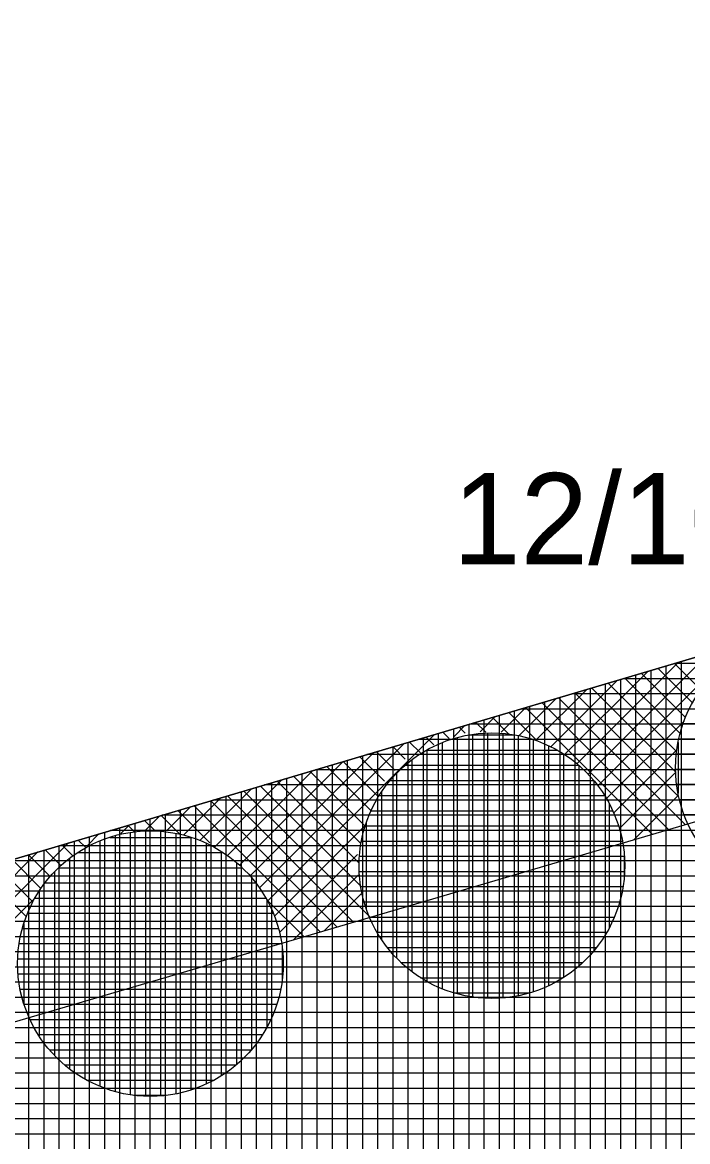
# Model space of a CAD drawing. Extents: x -565346 to -564154, y -1097386 to -1095620.
# Drawn here: x -564363.35 to -564354.59, y -1095657.48 to -1095642.73 of the extents above; entities that cross this region are included whole.
import ezdxf

# ---------------------------------------------------------------- set-up
doc = ezdxf.new("R2010")
doc.units = 0
for name, color, linetype in [('Vrstva 13', 7, 'Continuous'), ('Vrstva 40', 7, 'Continuous'), ('Vrstva 41', 7, 'Continuous'), ('Vrstva 42', 7, 'Continuous'), ('Vrstva 43', 7, 'Continuous'), ('Vrstva 44', 7, 'Continuous')]:
    doc.layers.add(name, color=color, linetype=linetype)

msp = doc.modelspace()

# ---------------------------------------------------------------- linework, layer by layer
at = {"layer": 'Vrstva 13'}
msp.add_line((-564394.52, -1095662.95), (-564326.21, -1095642.73), dxfattribs=at)
at = {"layer": 'Vrstva 41'}
for p, q in [((-564355.767, -1095652.79), (-564353.905, -1095650.928)), ((-564355.897, -1095652.637), (-564354.307, -1095651.047)), ((-564356.043, -1095652.5), (-564354.709, -1095651.166)), ((-564354.411, -1095651.526), (-564354.757, -1095651.18)), ((-564356.206, -1095652.38), (-564355.111, -1095651.285)), ((-564354.685, -1095652.101), (-564355.412, -1095651.374)), ((-564354.613, -1095651.89), (-564355.194, -1095651.309)), ((-564354.521, -1095651.699), (-564354.975, -1095651.245)), ((-564356.579, -1095652.187), (-564355.914, -1095651.523)), ((-564356.386, -1095652.277), (-564355.512, -1095651.404)), ((-564354.743, -1095652.608), (-564355.848, -1095651.503)), ((-564354.731, -1095652.338), (-564355.63, -1095651.438)), ((-564356.817, -1095652.143), (-564356.316, -1095651.641)), ((-564354.616, -1095653.301), (-564356.285, -1095651.632)), ((-564354.703, -1095652.931), (-564356.067, -1095651.568)), ((-564357.044, -1095652.086), (-564356.718, -1095651.76)), ((-564356.566, -1095652.199), (-564356.94, -1095651.826)), ((-564355.053, -1095653.429), (-564356.721, -1095651.761)), ((-564354.835, -1095653.365), (-564356.503, -1095651.697)), ((-564357.246, -1095652.086), (-564357.376, -1095651.955)), ((-564357.32, -1095652.08), (-564357.119, -1095651.879)), ((-564356.944, -1095652.104), (-564357.158, -1095651.891)), ((-564355.654, -1095652.96), (-564354.632, -1095651.937)), ((-564360.119, -1095654.313), (-564357.923, -1095652.117)), ((-564357.728, -1095652.168), (-564357.812, -1095652.084)), ((-564357.661, -1095652.139), (-564357.521, -1095651.998)), ((-564357.517, -1095652.097), (-564357.594, -1095652.02)), ((-564360.226, -1095654.137), (-564358.325, -1095652.236)), ((-564358.106, -1095652.356), (-564358.249, -1095652.214)), ((-564357.93, -1095652.25), (-564358.031, -1095652.149)), ((-564360.35, -1095653.978), (-564358.726, -1095652.355)), ((-564358.581, -1095652.731), (-564358.904, -1095652.407)), ((-564358.439, -1095652.589), (-564358.685, -1095652.343)), ((-564358.308, -1095652.438), (-564358.467, -1095652.278)), ((-564355.559, -1095653.147), (-564354.728, -1095652.316)), ((-564360.49, -1095653.836), (-564359.128, -1095652.474)), ((-564358.757, -1095653.12), (-564359.34, -1095652.537)), ((-564358.659, -1095652.935), (-564359.122, -1095652.472)), ((-564360.821, -1095653.601), (-564359.932, -1095652.712)), ((-564360.647, -1095653.71), (-564359.53, -1095652.593)), ((-564358.89, -1095653.553), (-564359.777, -1095652.666)), ((-564358.835, -1095653.324), (-564359.558, -1095652.601)), ((-564355.484, -1095653.355), (-564354.743, -1095652.614)), ((-564361.013, -1095653.51), (-564360.334, -1095652.831)), ((-564358.769, -1095654.522), (-564360.431, -1095652.86)), ((-564358.893, -1095654.115), (-564360.213, -1095652.795)), ((-564358.914, -1095653.811), (-564359.995, -1095652.73)), ((-564361.218, -1095653.432), (-564360.735, -1095652.95)), ((-564359.206, -1095654.651), (-564360.868, -1095652.989)), ((-564358.988, -1095654.586), (-564360.65, -1095652.924)), ((-564355.289, -1095653.499), (-564354.706, -1095652.916)), ((-564361.444, -1095653.376), (-564361.137, -1095653.069)), ((-564360.881, -1095653.541), (-564361.304, -1095653.118)), ((-564359.425, -1095654.715), (-564361.086, -1095653.053)), ((-564361.603, -1095653.385), (-564361.741, -1095653.247)), ((-564361.731, -1095653.379), (-564361.539, -1095653.187)), ((-564361.278, -1095653.427), (-564361.523, -1095653.183)), ((-564360.03, -1095654.507), (-564358.821, -1095653.299)), ((-564362.499, -1095653.581), (-564362.342, -1095653.425)), ((-564362.052, -1095653.418), (-564361.941, -1095653.306)), ((-564361.874, -1095653.397), (-564361.959, -1095653.312)), ((-564364.914, -1095655.714), (-564362.744, -1095653.544)), ((-564362.688, -1095653.715), (-564362.832, -1095653.57)), ((-564362.515, -1095653.605), (-564362.614, -1095653.506)), ((-564365.022, -1095655.539), (-564363.146, -1095653.663)), ((-564362.984, -1095653.984), (-564363.269, -1095653.699)), ((-564362.844, -1095653.841), (-564363.05, -1095653.635)), ((-564359.963, -1095654.723), (-564358.935, -1095653.695)), ((-564363.301, -1095654.515), (-564363.923, -1095653.893)), ((-564363.213, -1095654.32), (-564363.705, -1095653.829)), ((-564363.107, -1095654.144), (-564363.487, -1095653.764)), ((-564359.775, -1095654.818), (-564358.924, -1095653.966)), ((-564364.824, -1095655.907), (-564363.214, -1095654.296)), ((-564359.643, -1095654.779), (-564360.13, -1095654.293)), ((-564359.374, -1095654.7), (-564358.887, -1095654.213))]:
    msp.add_line(p, q, dxfattribs=at)
at = {"layer": 'Vrstva 42'}
msp.add_lwpolyline([(-564707.989, -1095755.399), (-564707.577, -1095757.356), (-564692.663, -1095754.203), (-564630.833, -1095733.073), (-564590.007, -1095716.981), (-564573.006, -1095706.742), (-564516.181, -1095692.846), (-564453.911, -1095679.516), (-564393.952, -1095664.868), (-564326.83, -1095645.13), (-564326.21, -1095642.73), (-564394.52, -1095662.95), (-564454.33, -1095677.56), (-564516.6, -1095690.89), (-564574.04, -1095705.03), (-564590.74, -1095715.12), (-564631.48, -1095731.18), (-564693.31, -1095752.31)], close=True, dxfattribs=at)
at = {"layer": 'Vrstva 43'}
for p, q in [((-564354.87, -1095651.213), (-564354.87, -1095670.589)), ((-564327.768, -1095651.18), (-564354.757, -1095651.18)), ((-564354.67, -1095651.154), (-564354.67, -1095670.523)), ((-564327.804, -1095651.38), (-564355.433, -1095651.38)), ((-564355.27, -1095651.332), (-564355.27, -1095670.722)), ((-564355.07, -1095651.273), (-564355.07, -1095670.656)), ((-564355.87, -1095651.509), (-564355.87, -1095670.922)), ((-564355.67, -1095651.45), (-564355.67, -1095670.855)), ((-564355.47, -1095651.391), (-564355.47, -1095670.789)), ((-564356.27, -1095651.628), (-564356.27, -1095671.055)), ((-564327.841, -1095651.58), (-564356.108, -1095651.58)), ((-564356.07, -1095651.569), (-564356.07, -1095670.988)), ((-564356.87, -1095651.805), (-564356.87, -1095671.254)), ((-564327.878, -1095651.78), (-564356.784, -1095651.78)), ((-564356.67, -1095651.746), (-564356.67, -1095671.188)), ((-564356.47, -1095651.687), (-564356.47, -1095671.121)), ((-564357.27, -1095651.924), (-564357.27, -1095671.387)), ((-564357.07, -1095651.865), (-564357.07, -1095671.32)), ((-564357.87, -1095652.101), (-564357.87, -1095671.586)), ((-564357.67, -1095652.042), (-564357.67, -1095671.52)), ((-564357.47, -1095651.983), (-564357.47, -1095671.453)), ((-564327.915, -1095651.98), (-564357.46, -1095651.98)), ((-564358.27, -1095652.22), (-564358.27, -1095671.719)), ((-564327.952, -1095652.18), (-564358.135, -1095652.18)), ((-564358.07, -1095652.161), (-564358.07, -1095671.653)), ((-564358.87, -1095652.397), (-564358.87, -1095671.919)), ((-564327.989, -1095652.38), (-564358.811, -1095652.38)), ((-564358.67, -1095652.338), (-564358.67, -1095671.852)), ((-564358.47, -1095652.279), (-564358.47, -1095671.786)), ((-564359.27, -1095652.516), (-564359.27, -1095672.052)), ((-564359.07, -1095652.457), (-564359.07, -1095671.985)), ((-564359.87, -1095652.693), (-564359.87, -1095672.251)), ((-564359.67, -1095652.634), (-564359.67, -1095672.185)), ((-564328.026, -1095652.58), (-564359.487, -1095652.58)), ((-564359.47, -1095652.575), (-564359.47, -1095672.118)), ((-564360.27, -1095652.812), (-564360.27, -1095672.384)), ((-564328.063, -1095652.78), (-564360.162, -1095652.78)), ((-564360.07, -1095652.753), (-564360.07, -1095672.318)), ((-564360.87, -1095652.989), (-564360.87, -1095672.583)), ((-564328.099, -1095652.98), (-564360.838, -1095652.98)), ((-564360.67, -1095652.93), (-564360.67, -1095672.517)), ((-564360.47, -1095652.871), (-564360.47, -1095672.451)), ((-564361.27, -1095653.108), (-564361.27, -1095672.698)), ((-564361.07, -1095653.049), (-564361.07, -1095672.646)), ((-564361.87, -1095653.285), (-564361.87, -1095672.855)), ((-564361.67, -1095653.226), (-564361.67, -1095672.803)), ((-564328.136, -1095653.18), (-564361.514, -1095653.18)), ((-564361.47, -1095653.167), (-564361.47, -1095672.75)), ((-564362.27, -1095653.404), (-564362.27, -1095672.96)), ((-564328.173, -1095653.38), (-564362.189, -1095653.38)), ((-564362.07, -1095653.345), (-564362.07, -1095672.907)), ((-564362.87, -1095653.581), (-564362.87, -1095673.116)), ((-564328.21, -1095653.58), (-564362.865, -1095653.58)), ((-564362.67, -1095653.522), (-564362.67, -1095673.064)), ((-564362.47, -1095653.463), (-564362.47, -1095673.012)), ((-564363.27, -1095653.7), (-564363.27, -1095673.221)), ((-564363.07, -1095653.641), (-564363.07, -1095673.169)), ((-564328.247, -1095653.78), (-564363.541, -1095653.78)), ((-564328.284, -1095653.98), (-564364.216, -1095653.98)), ((-564328.321, -1095654.18), (-564364.892, -1095654.18)), ((-564328.357, -1095654.38), (-564365.568, -1095654.38)), ((-564328.394, -1095654.58), (-564366.243, -1095654.58)), ((-564328.431, -1095654.78), (-564366.919, -1095654.78)), ((-564328.468, -1095654.98), (-564367.595, -1095654.98)), ((-564328.505, -1095655.18), (-564368.27, -1095655.18)), ((-564328.542, -1095655.38), (-564368.946, -1095655.38)), ((-564328.579, -1095655.58), (-564369.622, -1095655.58)), ((-564328.616, -1095655.78), (-564370.297, -1095655.78)), ((-564328.652, -1095655.98), (-564370.973, -1095655.98)), ((-564328.689, -1095656.18), (-564371.649, -1095656.18)), ((-564328.726, -1095656.38), (-564372.324, -1095656.38)), ((-564328.763, -1095656.58), (-564373, -1095656.58)), ((-564328.8, -1095656.78), (-564373.676, -1095656.78)), ((-564328.837, -1095656.98), (-564374.351, -1095656.98)), ((-564328.874, -1095657.18), (-564375.027, -1095657.18)), ((-564328.91, -1095657.38), (-564375.703, -1095657.38))]:
    msp.add_line(p, q, dxfattribs=at)
msp.add_lwpolyline([(-564584.17, -1095730.99), (-564361.01, -1095672.63), (-564329.81, -1095662.26), (-564326.21, -1095642.73), (-564394.52, -1095662.95), (-564454.33, -1095677.56), (-564516.6, -1095690.89), (-564574.04, -1095705.03), (-564590.74, -1095715.12), (-564631.48, -1095731.18), (-564693.31, -1095752.31), (-564772.2, -1095768.91), (-564879.81, -1095788.15), (-565039.47, -1095811.86), (-565040.85, -1095849.94), (-565025.81, -1095848.33), (-565025.24, -1095824.91), (-564877.52, -1095802.97), (-564694, -1095767.75), (-564603.8, -1095739.23), (-564594.74, -1095734.52)], close=True, dxfattribs=at)
at = {"layer": 'Vrstva 44'}
for p, q in [((-564354.644, -1095651.97), (-564351.346, -1095651.97)), ((-564357.462, -1095652.12), (-564356.875, -1095652.12)), ((-564357.42, -1095652.115), (-564357.42, -1095655.574)), ((-564357.22, -1095652.097), (-564357.22, -1095655.593)), ((-564357.02, -1095652.102), (-564357.02, -1095655.587)), ((-564357.82, -1095652.223), (-564357.82, -1095655.466)), ((-564357.62, -1095652.155), (-564357.62, -1095655.533)), ((-564356.82, -1095652.129), (-564356.82, -1095655.558)), ((-564356.62, -1095652.182), (-564356.62, -1095655.505)), ((-564356.42, -1095652.262), (-564356.42, -1095655.427)), ((-564354.71, -1095652.22), (-564354.71, -1095652.888)), ((-564354.7, -1095652.17), (-564351.287, -1095652.17)), ((-564358.02, -1095652.32), (-564358.02, -1095655.368)), ((-564358.02, -1095652.32), (-564356.307, -1095652.32)), ((-564356.22, -1095652.372), (-564356.22, -1095655.316)), ((-564354.732, -1095652.37), (-564351.255, -1095652.37)), ((-564358.306, -1095652.52), (-564356.022, -1095652.52)), ((-564358.22, -1095652.449), (-564358.22, -1095655.238)), ((-564356.02, -1095652.522), (-564356.02, -1095655.166)), ((-564358.42, -1095652.628), (-564358.42, -1095655.06)), ((-564354.742, -1095652.57), (-564351.246, -1095652.57)), ((-564358.503, -1095652.72), (-564355.823, -1095652.72)), ((-564355.82, -1095652.724), (-564355.82, -1095654.961)), ((-564354.73, -1095652.77), (-564351.26, -1095652.77)), ((-564358.649, -1095652.92), (-564355.68, -1095652.92)), ((-564358.62, -1095652.876), (-564358.62, -1095654.812)), ((-564354.693, -1095652.97), (-564351.296, -1095652.97)), ((-564358.757, -1095653.12), (-564355.572, -1095653.12)), ((-564355.62, -1095653.023), (-564355.62, -1095654.663)), ((-564358.82, -1095653.281), (-564358.82, -1095654.41)), ((-564354.63, -1095653.17), (-564351.357, -1095653.17)), ((-564362.13, -1095653.447), (-564362.13, -1095656.82)), ((-564361.93, -1095653.406), (-564361.93, -1095656.862)), ((-564361.73, -1095653.387), (-564361.73, -1095656.882)), ((-564361.53, -1095653.391), (-564361.53, -1095656.878)), ((-564361.33, -1095653.417), (-564361.33, -1095656.85)), ((-564358.832, -1095653.32), (-564355.495, -1095653.32)), ((-564362.33, -1095653.517), (-564362.33, -1095656.752)), ((-564362.2, -1095653.47), (-564361.125, -1095653.47)), ((-564361.13, -1095653.468), (-564361.13, -1095656.798)), ((-564360.93, -1095653.548), (-564360.93, -1095656.721)), ((-564358.882, -1095653.52), (-564355.446, -1095653.52)), ((-564362.73, -1095653.746), (-564362.73, -1095656.521)), ((-564362.621, -1095653.67), (-564360.707, -1095653.67)), ((-564362.53, -1095653.615), (-564362.53, -1095656.653)), ((-564360.73, -1095653.656), (-564360.73, -1095656.612)), ((-564358.909, -1095653.72), (-564355.421, -1095653.72)), ((-564355.42, -1095653.728), (-564355.42, -1095653.979)), ((-564362.873, -1095653.87), (-564360.456, -1095653.87)), ((-564360.53, -1095653.803), (-564360.53, -1095656.464)), ((-564362.93, -1095653.928), (-564362.93, -1095656.34)), ((-564360.33, -1095654.002), (-564360.33, -1095656.264)), ((-564358.912, -1095653.92), (-564355.417, -1095653.92)), ((-564363.13, -1095654.182), (-564363.13, -1095656.086)), ((-564363.052, -1095654.07), (-564360.277, -1095654.07)), ((-564358.891, -1095654.12), (-564355.437, -1095654.12)), ((-564363.185, -1095654.27), (-564360.143, -1095654.27)), ((-564360.13, -1095654.293), (-564360.13, -1095655.972)), ((-564358.846, -1095654.32), (-564355.481, -1095654.32)), ((-564363.281, -1095654.47), (-564360.046, -1095654.47)), ((-564363.33, -1095654.604), (-564363.33, -1095655.666)), ((-564358.777, -1095654.52), (-564355.552, -1095654.52)), ((-564363.35, -1095654.67), (-564359.979, -1095654.67)), ((-564358.679, -1095654.72), (-564355.651, -1095654.72)), ((-564363.394, -1095654.87), (-564359.936, -1095654.87)), ((-564359.93, -1095654.905), (-564359.93, -1095655.354)), ((-564358.542, -1095654.92), (-564355.786, -1095654.92)), ((-564363.412, -1095655.07), (-564359.916, -1095655.07)), ((-564358.361, -1095655.12), (-564355.968, -1095655.12)), ((-564363.407, -1095655.27), (-564359.92, -1095655.27)), ((-564358.103, -1095655.32), (-564356.226, -1095655.32)), ((-564363.38, -1095655.47), (-564359.948, -1095655.47)), ((-564357.667, -1095655.52), (-564356.667, -1095655.52)), ((-564363.329, -1095655.67), (-564360, -1095655.67)), ((-564363.251, -1095655.87), (-564360.078, -1095655.87)), ((-564363.14, -1095656.07), (-564360.187, -1095656.07)), ((-564362.995, -1095656.27), (-564360.335, -1095656.27)), ((-564362.792, -1095656.47), (-564360.537, -1095656.47)), ((-564362.5, -1095656.67), (-564360.83, -1095656.67)), ((-564361.884, -1095656.87), (-564361.46, -1095656.87))]:
    msp.add_line(p, q, dxfattribs=at)
for centre in [(-564352.994, -1095652.554), (-564357.164, -1095653.844), (-564361.664, -1095655.134)]:
    msp.add_circle(centre, 1.75, dxfattribs=at)

# ---------------------------------------------------------------- texts
at = {"layer": 'Vrstva 40'}
msp.add_text('12/100', height=1.2, dxfattribs=at).set_placement((-564357.68, -1095649.87))

doc.saveas('drawing.dxf')
